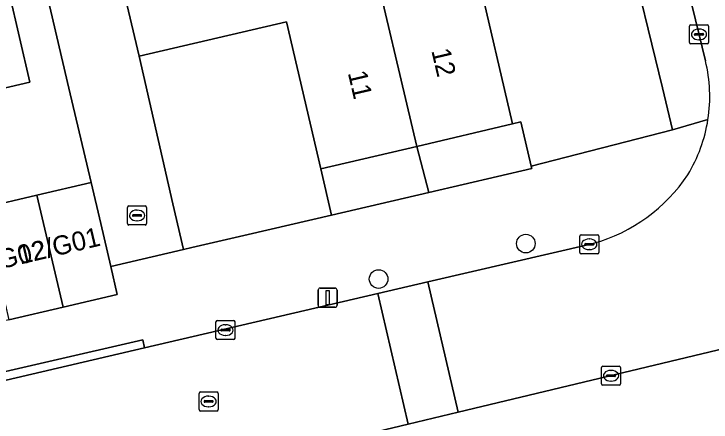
# Model space of a CAD drawing. Extents: x 162989 to 165008, y 383432 to 384338.
# Drawn here: x 164205.67 to 164242.26, y 384037.34 to 384058.76 of the extents above; entities that cross this region are included whole.
import ezdxf

# ---------------------------------------------------------------- set-up
doc = ezdxf.new("R2010")
doc.units = 0
for name, color, linetype in [('IMGEO_Boom', 7, 'Continuous'), ('IMGEO_Erf', 7, 'Continuous'), ('IMGEO_Kolk', 7, 'Continuous'), ('IMGEO_Lichtmast', 7, 'Continuous'), ('IMGEO_Muur', 7, 'Continuous'), ('IMGEO_Pand', 7, 'Continuous'), ('IMGEO_Pand_nummerreeks', 7, 'Continuous'), ('IMGEO_Parkeervlak_open', 7, 'Continuous'), ('IMGEO_Rijbaan_lokaal_open', 7, 'Continuous'), ('IMGEO_Rioolput', 7, 'Continuous'), ('IMGEO_Voetpad_open', 7, 'Continuous')]:
    doc.layers.add(name, color=color, linetype=linetype)

msp = doc.modelspace()

# ---------------------------------------------------------------- linework, layer by layer
at = {"layer": 'IMGEO_Boom'}
for centre in [(164232.536, 384046.705), (164224.807, 384044.845)]:
    msp.add_circle(centre, 0.489, dxfattribs=at)
at = {"layer": 'IMGEO_Erf'}
msp.add_lwpolyline([(164192.672, 384079.784), (164194.291, 384072.86), (164201.976, 384074.657), (164203.595, 384067.732), (164201.182, 384067.168), (164200.842, 384068.621), (164195.579, 384067.39), (164197.205, 384060.438), (164204.852, 384062.226), (164206.499, 384055.182), (164204.164, 384054.636), (164203.824, 384056.091), (164198.554, 384054.858), (164200.231, 384047.685), (164201.187, 384047.909), (164204.032, 384048.574), (164206.878, 384049.24), (164209.723, 384049.905), (164208.559, 384054.87), (164199.592, 384093.127)], dxfattribs=at)
for points in [[(164237.841, 384062.563), (164230.027, 384060.735), (164231.838, 384052.988), (164232.278, 384053.091), (164232.818, 384050.769), (164240.241, 384052.672), (164239.71, 384054.876)], [(164219.974, 384058.341), (164212.246, 384056.534), (164214.016, 384048.792), (164214.564, 384046.396), (164215.006, 384046.499), (164217.957, 384047.185), (164222.343, 384048.205), (164221.776, 384050.632)]]:
    msp.add_lwpolyline(points, close=True, dxfattribs=at)
at = {"layer": 'IMGEO_Kolk'}
for p, q in [((164241.123, 384057.256), (164241.123, 384058.108)), ((164241.198, 384058.182), (164242.05, 384058.182)), ((164241.611, 384057.962), (164241.636, 384057.962)), ((164242.124, 384058.108), (164242.124, 384057.256)), ((164241.382, 384057.676), (164241.382, 384057.688)), ((164241.82, 384057.639), (164241.422, 384057.639)), ((164241.425, 384057.725), (164241.823, 384057.725)), ((164241.866, 384057.688), (164241.866, 384057.676)), ((164241.634, 384057.402), (164241.609, 384057.402)), ((164242.05, 384057.182), (164241.198, 384057.182)), ((164211.63, 384047.755), (164211.63, 384048.607)), ((164211.705, 384048.681), (164212.557, 384048.681)), ((164212.118, 384048.461), (164212.143, 384048.461)), ((164212.631, 384048.607), (164212.631, 384047.755)), ((164211.889, 384048.175), (164211.889, 384048.187)), ((164212.327, 384048.138), (164211.929, 384048.138)), ((164211.932, 384048.224), (164212.33, 384048.224)), ((164212.373, 384048.187), (164212.373, 384048.175)), ((164212.141, 384047.901), (164212.116, 384047.901)), ((164212.557, 384047.681), (164211.705, 384047.681)), ((164235.365, 384046.241), (164235.365, 384047.093)), ((164235.44, 384047.167), (164236.292, 384047.167)), ((164236.366, 384047.093), (164236.366, 384046.241)), ((164235.624, 384046.661), (164235.624, 384046.673)), ((164236.062, 384046.624), (164235.664, 384046.624)), ((164235.667, 384046.71), (164236.065, 384046.71)), ((164235.853, 384046.947), (164235.878, 384046.947)), ((164236.108, 384046.673), (164236.108, 384046.661)), ((164235.876, 384046.387), (164235.851, 384046.387)), ((164236.292, 384046.167), (164235.44, 384046.167)), ((164216.27, 384041.741), (164216.27, 384042.593)), ((164216.345, 384042.667), (164217.197, 384042.667)), ((164217.271, 384042.593), (164217.271, 384041.741)), ((164216.572, 384042.21), (164216.97, 384042.21)), ((164216.758, 384042.447), (164216.783, 384042.447)), ((164216.529, 384042.161), (164216.529, 384042.173)), ((164216.967, 384042.124), (164216.569, 384042.124)), ((164216.781, 384041.887), (164216.756, 384041.887)), ((164217.013, 384042.173), (164217.013, 384042.161)), ((164217.197, 384041.667), (164216.345, 384041.667)), ((164236.505, 384039.342), (164236.505, 384040.194)), ((164236.58, 384040.268), (164237.432, 384040.268)), ((164236.993, 384040.048), (164237.018, 384040.048)), ((164237.506, 384040.194), (164237.506, 384039.342)), ((164236.764, 384039.762), (164236.764, 384039.774)), ((164237.202, 384039.725), (164236.804, 384039.725)), ((164236.807, 384039.811), (164237.205, 384039.811)), ((164237.248, 384039.774), (164237.248, 384039.762)), ((164237.016, 384039.488), (164236.991, 384039.488)), ((164237.432, 384039.268), (164236.58, 384039.268))]:
    msp.add_line(p, q, dxfattribs=at)
for points in [[(164241.123, 384057.256), (164241.123, 384058.108)], [(164241.198, 384058.182), (164242.05, 384058.182)], [(164242.124, 384058.108), (164242.124, 384057.256)], [(164242.05, 384057.182), (164241.198, 384057.182)], [(164211.63, 384047.755), (164211.63, 384048.607)], [(164211.705, 384048.681), (164212.557, 384048.681)], [(164212.631, 384048.607), (164212.631, 384047.755)], [(164212.557, 384047.681), (164211.705, 384047.681)], [(164235.365, 384046.241), (164235.365, 384047.093)], [(164235.44, 384047.167), (164236.292, 384047.167)], [(164236.366, 384047.093), (164236.366, 384046.241)], [(164236.292, 384046.167), (164235.44, 384046.167)], [(164216.27, 384041.741), (164216.27, 384042.593)], [(164216.345, 384042.667), (164217.197, 384042.667)], [(164217.271, 384042.593), (164217.271, 384041.741)], [(164217.197, 384041.667), (164216.345, 384041.667)], [(164236.505, 384039.342), (164236.505, 384040.194)], [(164236.58, 384040.268), (164237.432, 384040.268)], [(164237.506, 384040.194), (164237.506, 384039.342)], [(164237.432, 384039.268), (164236.58, 384039.268)]]:
    msp.add_lwpolyline(points, dxfattribs=at)
for centre, radius, start, end in [((164241.2, 384058.106), 0.0765, 91.552, 178.448), ((164241.2, 384058.106), 0.0765, 91.552, 178.448), ((164242.048, 384058.106), 0.0765, 1.552, 88.448), ((164242.048, 384058.106), 0.0765, 1.552, 88.448), ((164241.422, 384057.685), 0.0403, 85.8775, 175.7526), ((164241.419, 384057.675), 0.0366, 178.938, 274.7102), ((164241.823, 384057.682), 0.043, 264.8664, 352.4533), ((164241.827, 384057.687), 0.0386, 1.7309, 96.639), ((164241.2, 384057.258), 0.0765, 181.552, 268.448), ((164241.2, 384057.258), 0.0765, 181.552, 268.448), ((164242.048, 384057.258), 0.0765, 271.552, 358.448), ((164242.048, 384057.258), 0.0765, 271.552, 358.448), ((164211.707, 384048.605), 0.0765, 91.552, 178.448), ((164211.707, 384048.605), 0.0765, 91.552, 178.448), ((164212.555, 384048.605), 0.0765, 1.552, 88.448), ((164212.555, 384048.605), 0.0765, 1.552, 88.448), ((164211.929, 384048.184), 0.0403, 85.8775, 175.7526), ((164211.926, 384048.174), 0.0366, 178.938, 274.7102), ((164212.33, 384048.181), 0.043, 264.8664, 352.4533), ((164212.334, 384048.186), 0.0386, 1.7309, 96.639), ((164211.707, 384047.757), 0.0765, 181.552, 268.448), ((164211.707, 384047.757), 0.0765, 181.552, 268.448), ((164212.555, 384047.757), 0.0765, 271.552, 358.448), ((164212.555, 384047.757), 0.0765, 271.552, 358.448), ((164235.442, 384047.091), 0.0765, 91.552, 178.448), ((164235.442, 384047.091), 0.0765, 91.552, 178.448), ((164236.29, 384047.091), 0.0765, 1.552, 88.448), ((164236.29, 384047.091), 0.0765, 1.552, 88.448), ((164235.664, 384046.67), 0.0403, 85.8775, 175.7526), ((164235.661, 384046.66), 0.0366, 178.938, 274.7102), ((164236.065, 384046.667), 0.043, 264.8664, 352.4533), ((164236.069, 384046.672), 0.0386, 1.7309, 96.639), ((164235.442, 384046.243), 0.0765, 181.552, 268.448), ((164235.442, 384046.243), 0.0765, 181.552, 268.448), ((164236.29, 384046.243), 0.0765, 271.552, 358.448), ((164236.29, 384046.243), 0.0765, 271.552, 358.448), ((164216.347, 384042.591), 0.0765, 91.552, 178.448), ((164216.347, 384042.591), 0.0765, 91.552, 178.448), ((164217.195, 384042.591), 0.0765, 1.552, 88.448), ((164217.195, 384042.591), 0.0765, 1.552, 88.448), ((164216.569, 384042.17), 0.0403, 85.8775, 175.7526), ((164216.974, 384042.172), 0.0386, 1.7309, 96.639), ((164216.566, 384042.16), 0.0366, 178.938, 274.7102), ((164216.97, 384042.167), 0.043, 264.8664, 352.4533), ((164216.347, 384041.743), 0.0765, 181.552, 268.448), ((164216.347, 384041.743), 0.0765, 181.552, 268.448), ((164217.195, 384041.743), 0.0765, 271.552, 358.448), ((164217.195, 384041.743), 0.0765, 271.552, 358.448), ((164236.582, 384040.192), 0.0765, 91.552, 178.448), ((164236.582, 384040.192), 0.0765, 91.552, 178.448), ((164237.43, 384040.192), 0.0765, 1.552, 88.448), ((164237.43, 384040.192), 0.0765, 1.552, 88.448), ((164236.804, 384039.771), 0.0403, 85.8775, 175.7526), ((164236.801, 384039.761), 0.0366, 178.938, 274.7102), ((164237.205, 384039.768), 0.043, 264.8664, 352.4533), ((164237.209, 384039.773), 0.0386, 1.7309, 96.639), ((164236.582, 384039.344), 0.0765, 181.552, 268.448), ((164236.582, 384039.344), 0.0765, 181.552, 268.448), ((164237.43, 384039.344), 0.0765, 271.552, 358.448), ((164237.43, 384039.344), 0.0765, 271.552, 358.448)]:
    msp.add_arc(centre, radius, start, end, dxfattribs=at)
for centre, major_axis, ratio, start_param, end_param in [((164241.61, 384057.682), (-0.387, 0.002), 0.722429, 4.712389, 7.853982), ((164241.635, 384057.682), (-0.39, 0.002), 0.717154, 1.570796, 4.712389), ((164212.117, 384048.181), (-0.387, 0.002), 0.722429, 4.712389, 7.853982), ((164212.142, 384048.181), (-0.39, 0.002), 0.717154, 1.570796, 4.712389), ((164235.852, 384046.667), (-0.387, 0.002), 0.722429, 4.712389, 7.853982), ((164235.877, 384046.667), (-0.39, 0.002), 0.717154, 1.570796, 4.712389), ((164216.757, 384042.167), (-0.387, 0.002), 0.722429, 4.712389, 7.853982), ((164216.782, 384042.167), (-0.39, 0.002), 0.717154, 1.570796, 4.712389), ((164236.992, 384039.768), (-0.387, 0.002), 0.722429, 4.712389, 7.853982), ((164237.017, 384039.768), (-0.39, 0.002), 0.717154, 1.570796, 4.712389)]:
    msp.add_ellipse(centre, major_axis=major_axis, ratio=ratio, start_param=start_param, end_param=end_param, dxfattribs=at)
at = {"layer": 'IMGEO_Lichtmast'}
for p, q in [((164221.636, 384043.465), (164221.636, 384044.265)), ((164221.636, 384044.265), (164221.636, 384043.465)), ((164221.736, 384044.365), (164222.526, 384044.365)), ((164222.526, 384044.365), (164221.736, 384044.365)), ((164222.626, 384044.265), (164222.626, 384043.465)), ((164222.626, 384043.465), (164222.626, 384044.265)), ((164222.526, 384043.365), (164221.736, 384043.365)), ((164221.736, 384043.365), (164222.526, 384043.365))]:
    msp.add_line(p, q, dxfattribs=at)
msp.add_lwpolyline([(164222.056, 384044.24), (164222.206, 384044.24), (164222.206, 384043.49), (164222.056, 384043.49), (164222.056, 384044.24)], dxfattribs=at)
for centre, start, end in [((164221.736, 384044.265), 90, 180), ((164221.736, 384044.265), 90, 180), ((164222.526, 384044.265), 0, 90), ((164222.526, 384044.265), 360, 90), ((164221.736, 384043.465), 180, 270), ((164221.736, 384043.465), 180, 270), ((164222.526, 384043.465), 270, 0), ((164222.526, 384043.465), 270, 0)]:
    msp.add_arc(centre, 0.1, start, end, dxfattribs=at)
at = {"layer": 'IMGEO_Muur'}
for points in [[(164214.016, 384048.792), (164212.246, 384056.534)], [(164208.559, 384054.87), (164209.723, 384049.905)], [(164217.957, 384047.185), (164227.443, 384049.39)]]:
    msp.add_lwpolyline(points, dxfattribs=at)
at = {"layer": 'IMGEO_Pand'}
for points in [[(164237.142, 384065.554), (164229.244, 384063.707), (164224.283, 384062.558), (164226.808, 384051.809), (164231.838, 384052.988), (164230.027, 384060.735), (164237.841, 384062.563)], [(164224.283, 384062.558), (164219.256, 384061.395), (164211.531, 384059.588), (164212.246, 384056.534), (164219.974, 384058.341), (164221.776, 384050.632), (164226.808, 384051.809)], [(164197.205, 384060.438), (164191.376, 384059.087), (164194.385, 384046.31), (164195.498, 384046.572), (164198.342, 384047.241), (164200.231, 384047.685), (164198.554, 384054.858), (164203.824, 384056.091), (164204.164, 384054.636), (164206.499, 384055.182), (164204.852, 384062.226)], [(164231.838, 384052.988), (164226.808, 384051.809), (164227.443, 384049.39), (164232.847, 384050.646), (164232.818, 384050.769), (164232.278, 384053.091)], [(164226.808, 384051.809), (164221.776, 384050.632), (164222.343, 384048.205), (164227.443, 384049.39)], [(164210.224, 384047.764), (164209.723, 384049.905), (164206.878, 384049.24), (164208.249, 384043.377), (164211.094, 384044.042), (164210.751, 384045.51)], [(164208.249, 384043.377), (164206.878, 384049.24), (164204.032, 384048.574), (164205.403, 384042.711)]]:
    msp.add_lwpolyline(points, close=True, dxfattribs=at)
at = {"layer": 'IMGEO_Parkeervlak_open'}
msp.add_lwpolyline([(164216.414, 384032.688), (164216.912, 384030.477), (164253.269, 384038.999), (164252.072, 384043.378), (164228.984, 384037.862), (164226.367, 384037.236), (164213.994, 384034.28)], dxfattribs=at)
at = {"layer": 'IMGEO_Rijbaan_lokaal_open'}
for points in [[(164227.517, 384116.826), (164236.928, 384076.981), (164241.962, 384056.296)], [(164236.086, 384046.718), (164227.391, 384044.691), (164228.984, 384037.862), (164252.072, 384043.378), (164249.058, 384056.151), (164247.449, 384062.968), (164245.302, 384072.068), (164243.675, 384078.963), (164235.037, 384115.701)]]:
    msp.add_lwpolyline(points, dxfattribs=at)
for points in [[(164224.771, 384044.08), (164226.367, 384037.236), (164228.984, 384037.862), (164227.391, 384044.691)], [(164212.528, 384041.226), (164183.166, 384034.381), (164169.584, 384031.181), (164171.225, 384024.217), (164213.994, 384034.28), (164226.367, 384037.236), (164224.771, 384044.08)]]:
    msp.add_lwpolyline(points, close=True, dxfattribs=at)
for centre, radius, start, end in [((164234.256, 384054.423), 7.931, 351.251, 13.6586), ((164234.261, 384054.428), 7.926, 328.7912, 351.2108), ((164233.683, 384055.23), 8.844, 285.767, 326.2891)]:
    msp.add_arc(centre, radius, start, end, dxfattribs=at)
at = {"layer": 'IMGEO_Rioolput'}
for p, q in [((164215.461, 384038.919), (164216.313, 384038.919)), ((164215.386, 384037.993), (164215.386, 384038.845)), ((164215.874, 384038.699), (164215.899, 384038.699)), ((164216.387, 384038.845), (164216.387, 384037.993)), ((164215.645, 384038.413), (164215.645, 384038.425)), ((164216.083, 384038.376), (164215.685, 384038.376)), ((164215.688, 384038.462), (164216.086, 384038.462)), ((164216.129, 384038.425), (164216.129, 384038.413)), ((164216.313, 384037.919), (164215.461, 384037.919)), ((164215.897, 384038.139), (164215.872, 384038.139))]:
    msp.add_line(p, q, dxfattribs=at)
for points in [[(164215.461, 384038.919), (164216.313, 384038.919)], [(164215.386, 384037.993), (164215.386, 384038.845)], [(164216.387, 384038.845), (164216.387, 384037.993)], [(164216.313, 384037.919), (164215.461, 384037.919)]]:
    msp.add_lwpolyline(points, dxfattribs=at)
for centre, radius, start, end in [((164215.463, 384038.843), 0.0765, 91.552, 178.448), ((164215.463, 384038.843), 0.0765, 91.552, 178.448), ((164216.311, 384038.843), 0.0765, 1.552, 88.448), ((164216.311, 384038.843), 0.0765, 1.552, 88.448), ((164215.685, 384038.422), 0.0403, 85.8775, 175.7526), ((164215.682, 384038.412), 0.0366, 178.938, 274.7102), ((164216.086, 384038.419), 0.043, 264.8664, 352.4533), ((164216.09, 384038.424), 0.0386, 1.7309, 96.639), ((164215.463, 384037.995), 0.0765, 181.552, 268.448), ((164215.463, 384037.995), 0.0765, 181.552, 268.448), ((164216.311, 384037.995), 0.0765, 271.552, 358.448), ((164216.311, 384037.995), 0.0765, 271.552, 358.448)]:
    msp.add_arc(centre, radius, start, end, dxfattribs=at)
for centre, major_axis, ratio, start_param, end_param in [((164215.873, 384038.419), (-0.387, 0.002), 0.722429, 4.712389, 7.853982), ((164215.898, 384038.419), (-0.39, 0.002), 0.717154, 1.570796, 4.712389)]:
    msp.add_ellipse(centre, major_axis=major_axis, ratio=ratio, start_param=start_param, end_param=end_param, dxfattribs=at)
at = {"layer": 'IMGEO_Voetpad_open'}
for points in [[(164227.517, 384116.826), (164224.863, 384117.452), (164226.726, 384109.563), (164227.397, 384106.692), (164228.069, 384103.819), (164229.838, 384096.516), (164230.56, 384093.427), (164232.276, 384086.118), (164232.983, 384083.096), (164234.722, 384075.868), (164235.434, 384072.823), (164237.142, 384065.554), (164237.841, 384062.563), (164239.71, 384054.876), (164240.241, 384052.672), (164242.094, 384053.217)], [(164241.962, 384056.296), (164236.928, 384076.981), (164227.517, 384116.826)], [(164242.094, 384053.217), (164240.241, 384052.672), (164232.818, 384050.769), (164232.847, 384050.646), (164227.443, 384049.39), (164222.343, 384048.205), (164217.957, 384047.185), (164215.006, 384046.499), (164214.564, 384046.396), (164210.751, 384045.51), (164211.094, 384044.042), (164208.249, 384043.377), (164205.403, 384042.711), (164202.558, 384042.046), (164199.713, 384041.38), (164196.868, 384040.715), (164194.022, 384040.05), (164191.177, 384039.384), (164188.332, 384038.719), (164185.486, 384038.053), (164182.641, 384037.388), (164182.332, 384038.711), (164178.35, 384037.909), (164169.908, 384035.931)], [(164183.166, 384034.381), (164183.05, 384034.876), (164212.427, 384041.655), (164212.528, 384041.226), (164224.771, 384044.08), (164227.391, 384044.691), (164236.086, 384046.718)]]:
    msp.add_lwpolyline(points, dxfattribs=at)
for points in [[(164206.691, 384080.11), (164204.955, 384087.411), (164204.24, 384090.47), (164202.566, 384097.772), (164201.891, 384100.66), (164201.215, 384103.551), (164199.299, 384111.227), (164195.623, 384110.292), (164196.718, 384105.611), (164197.984, 384100.002), (164199.592, 384093.127), (164208.559, 384054.87), (164209.723, 384049.905), (164210.224, 384047.764), (164210.751, 384045.51), (164214.564, 384046.396), (164214.016, 384048.792), (164212.246, 384056.534), (164211.531, 384059.588), (164209.794, 384066.804), (164209.083, 384069.843), (164207.399, 384077.083)], [(164212.528, 384041.226), (164212.427, 384041.655), (164183.05, 384034.876), (164183.166, 384034.381)]]:
    msp.add_lwpolyline(points, close=True, dxfattribs=at)
for centre, radius, start, end in [((164234.256, 384054.423), 7.931, 351.251, 13.6586), ((164234.261, 384054.428), 7.926, 328.7912, 351.2108), ((164233.683, 384055.23), 8.844, 285.767, 326.2891)]:
    msp.add_arc(centre, radius, start, end, dxfattribs=at)

# ---------------------------------------------------------------- texts
at = {"layer": 'IMGEO_Pand_nummerreeks'}
for s, rotation, p in [('12', 283.1606, (164227.571, 384056.833)), ('11', 283.1568, (164223.187, 384055.666)), ('12/G01', 13.2525, (164206.003, 384045.605)), ('12/G02', 13.2517, (164203.159, 384044.935))]:
    msp.add_text(s, height=1, rotation=rotation, dxfattribs=at).set_placement(p)

doc.saveas('drawing.dxf')
